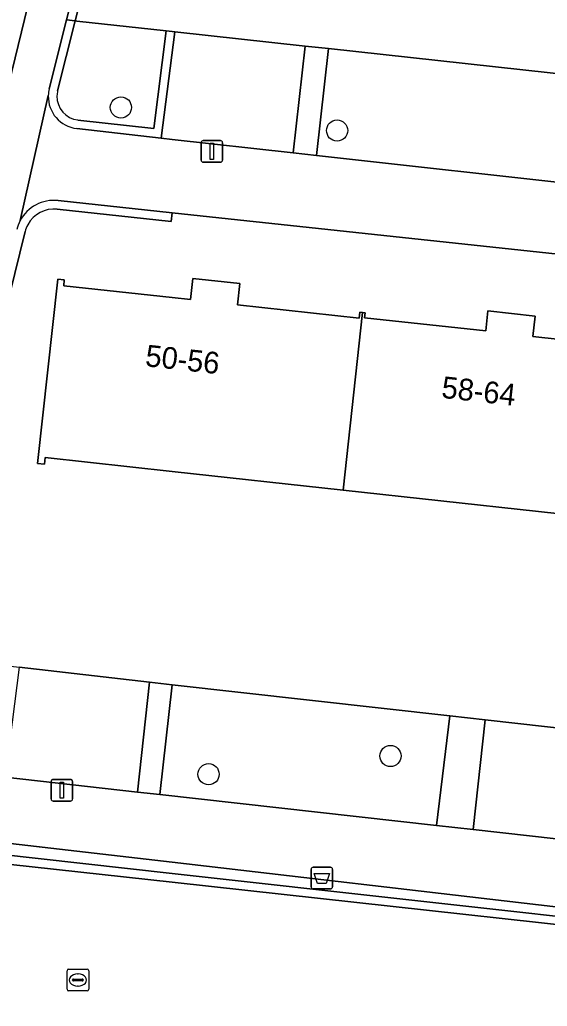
# Model space of a CAD drawing. Extents: x 162026 to 163502, y 387295 to 388169.
# Drawn here: x 162492.97 to 162517.32, y 387613.06 to 387658.56 of the extents above; entities that cross this region are included whole.
import ezdxf

# ---------------------------------------------------------------- set-up
doc = ezdxf.new("R2010")
doc.units = 0
for name, color, linetype in [('IMGEO_Afvalbak', 7, 'Continuous'), ('IMGEO_Boom', 7, 'Continuous'), ('IMGEO_Erf', 7, 'Continuous'), ('IMGEO_Groenvoorziening', 7, 'Continuous'), ('IMGEO_Haag', 7, 'Continuous'), ('IMGEO_Kolk', 7, 'Continuous'), ('IMGEO_Lichtmast', 7, 'Continuous'), ('IMGEO_Pand', 7, 'Continuous'), ('IMGEO_Pand_nummerreeks', 7, 'Continuous'), ('IMGEO_Parkeervlak_open', 7, 'Continuous'), ('IMGEO_Rijbaan_lokaal_open', 7, 'Continuous'), ('IMGEO_Voetpad_open', 7, 'Continuous')]:
    doc.layers.add(name, color=color, linetype=linetype)

msp = doc.modelspace()

# ---------------------------------------------------------------- linework, layer by layer
at = {"layer": 'IMGEO_Afvalbak'}
for p, q in [((162506.417, 387618.573), (162506.417, 387619.373)), ((162506.417, 387619.373), (162506.417, 387618.573)), ((162506.517, 387619.473), (162507.307, 387619.473)), ((162507.307, 387619.473), (162506.517, 387619.473)), ((162507.407, 387619.373), (162507.407, 387618.573)), ((162507.407, 387618.573), (162507.407, 387619.373)), ((162507.307, 387618.473), (162506.517, 387618.473)), ((162506.517, 387618.473), (162507.307, 387618.473))]:
    msp.add_line(p, q, dxfattribs=at)
msp.add_lwpolyline([(162506.56, 387619.187), (162507.264, 387619.187), (162507.115, 387618.717), (162506.709, 387618.717), (162506.56, 387619.187)], dxfattribs=at)
for centre, start, end in [((162506.517, 387619.373), 90, 180), ((162506.517, 387619.373), 90, 180), ((162507.307, 387619.373), 0, 90), ((162507.307, 387619.373), 360, 90), ((162506.517, 387618.573), 180, 270), ((162506.517, 387618.573), 180, 270), ((162507.307, 387618.573), 270, 0), ((162507.307, 387618.573), 270, 0)]:
    msp.add_arc(centre, 0.1, start, end, dxfattribs=at)
at = {"layer": 'IMGEO_Boom'}
for centre in [(162497.639, 387654.512), (162507.618, 387653.449), (162510.081, 387624.604), (162501.685, 387623.762)]:
    msp.add_circle(centre, 0.489, dxfattribs=at)
at = {"layer": 'IMGEO_Erf'}
for points in [[(162501.596, 387671.208), (162500, 387671.381), (162498.785, 387671.513), (162495.528, 387658.506), (162495.612, 387658.497), (162499.728, 387658.047), (162500, 387658.017), (162500.126, 387658.003), (162506.15, 387657.345), (162507.217, 387657.229), (162519.969, 387655.839), (162521.005, 387655.726), (162532.77, 387654.443), (162534.375, 387654.269), (162540.839, 387653.564), (162541.038, 387653.542), (162543.402, 387653.284), (162547.957, 387672.382)], [(162538.948, 387645.486), (162500, 387649.655), (162499.957, 387649.257), (162494.698, 387649.82)], [(162493.218, 387648.785), (162488.396, 387629.232), (162492.553, 387628.747), (162492.95, 387628.701), (162498.966, 387628), (162500, 387627.879), (162512.824, 387626.449), (162514.457, 387626.267), (162526.104, 387624.967), (162527.137, 387624.851), (162533.635, 387624.126), (162533.963, 387627.266), (162534.325, 387627.301), (162533.568, 387619.629)], [(162521.423, 387635.382), (162507.893, 387636.86), (162500, 387637.722), (162494.144, 387638.362), (162494.111, 387638.057), (162493.797, 387638.092), (162494.725, 387646.592), (162495.027, 387646.559), (162494.998, 387646.291), (162500, 387645.744), (162500.852, 387645.651), (162500.959, 387646.629), (162503.128, 387646.392), (162503.021, 387645.414), (162508.642, 387644.8), (162508.671, 387645.068), (162508.789, 387645.055), (162508.906, 387645.043), (162508.881, 387644.815), (162514.477, 387644.203), (162514.578, 387645.13), (162516.759, 387644.892), (162516.656, 387643.948), (162522.106, 387643.353)]]:
    msp.add_lwpolyline(points, dxfattribs=at)
for centre, radius, start, end in [((162494.554, 387648.449), 1.379, 83.995, 151.6716), ((162494.531, 387648.464), 1.352, 151.774, 166.2476)]:
    msp.add_arc(centre, radius, start, end, dxfattribs=at)
at = {"layer": 'IMGEO_Groenvoorziening'}
for points in [[(162498.785, 387671.513), (162498.664, 387671.526), (162498.387, 387671.569), (162495.127, 387658.55), (162495.528, 387658.506)], [(162506.15, 387657.345), (162500.126, 387658.003), (162499.505, 387653.098), (162500, 387653.042), (162505.596, 387652.413)], [(162519.969, 387655.839), (162507.217, 387657.229), (162506.672, 387652.294), (162519.419, 387650.887)], [(162498.966, 387628), (162492.95, 387628.701), (162492.304, 387623.624), (162498.399, 387622.941)], [(162512.824, 387626.449), (162500, 387627.879), (162499.433, 387622.825), (162512.207, 387621.394)], [(162526.104, 387624.967), (162514.457, 387626.267), (162513.89, 387621.206), (162525.536, 387619.901)], [(162533.737, 387615.429), (162500, 387619.183), (162487.76, 387620.545), (162486.54, 387620.183), (162485.997, 387619.147), (162485.01, 387615.3), (162485.44, 387615.209), (162486.612, 387619.739), (162486.783, 387620.056), (162487.07, 387620.199), (162500, 387618.78), (162528.793, 387615.62), (162528.288, 387611.152), (162532.332, 387610.054)]]:
    msp.add_lwpolyline(points, close=True, dxfattribs=at)
for points in [[(162494.72, 387655.277), (162495.515, 387658.453), (162495.528, 387658.506), (162495.127, 387658.55), (162494.332, 387655.373)], [(162499.728, 387658.047), (162495.612, 387658.497), (162495.528, 387658.506), (162495.515, 387658.453), (162494.72, 387655.277)], [(162495.604, 387653.537), (162499.505, 387653.098), (162500.126, 387658.003), (162500, 387658.017), (162499.728, 387658.047), (162499.158, 387653.539), (162495.649, 387653.934)], [(162495.649, 387653.934), (162499.158, 387653.539), (162499.728, 387658.047)], [(162494.698, 387649.82), (162499.957, 387649.257), (162500, 387649.655), (162494.74, 387650.218)], [(162487.586, 387625.558), (162487.652, 387626.303), (162488.03, 387627.751), (162488.383, 387629.182), (162488.396, 387629.232), (162493.218, 387648.785)], [(162500, 387619.702), (162487.724, 387621.127)], [(162485.733, 387619.745), (162484.622, 387615.382), (162485.01, 387615.3), (162485.997, 387619.147), (162486.54, 387620.183), (162487.76, 387620.545), (162500, 387619.183), (162533.737, 387615.429), (162533.828, 387615.777), (162500, 387619.702)]]:
    msp.add_lwpolyline(points, dxfattribs=at)
for centre, radius, start, end in [((162495.774, 387655.014), 1.486, 178.2871, 263.447), ((162495.846, 387655.001), 1.559, 166.1946, 177.9018), ((162495.818, 387655.007), 1.131, 166.2018, 178.0916), ((162495.818, 387655.007), 1.131, 166.2018, 178.0916), ((162495.775, 387655.014), 1.087, 178.3715, 263.3473), ((162495.775, 387655.014), 1.087, 178.3715, 263.3473), ((162494.554, 387648.45), 1.778, 83.9808, 151.7356), ((162494.554, 387648.449), 1.379, 83.995, 151.6716), ((162494.548, 387648.456), 1.77, 151.8249, 166.1188), ((162494.531, 387648.464), 1.352, 151.774, 166.2476)]:
    msp.add_arc(centre, radius, start, end, dxfattribs=at)
at = {"layer": 'IMGEO_Haag'}
msp.add_lwpolyline([(162498.785, 387671.513), (162498.664, 387671.526), (162498.387, 387671.569), (162495.127, 387658.55), (162495.528, 387658.506)], close=True, dxfattribs=at)
for points in [[(162494.72, 387655.277), (162495.515, 387658.453), (162495.528, 387658.506), (162495.127, 387658.55), (162494.332, 387655.373)], [(162495.604, 387653.537), (162499.505, 387653.098), (162500.126, 387658.003), (162500, 387658.017), (162499.728, 387658.047), (162499.158, 387653.539), (162495.649, 387653.934)], [(162494.698, 387649.82), (162499.957, 387649.257), (162500, 387649.655), (162494.74, 387650.218)], [(162487.586, 387625.558), (162487.652, 387626.303), (162488.03, 387627.751), (162488.383, 387629.182), (162488.396, 387629.232), (162493.218, 387648.785)], [(162500, 387619.702), (162487.724, 387621.127)], [(162485.733, 387619.745), (162484.622, 387615.382), (162485.01, 387615.3), (162485.997, 387619.147), (162486.54, 387620.183), (162487.76, 387620.545), (162500, 387619.183), (162533.737, 387615.429), (162533.828, 387615.777), (162500, 387619.702)]]:
    msp.add_lwpolyline(points, dxfattribs=at)
for centre, radius, start, end in [((162495.774, 387655.014), 1.486, 178.2871, 263.447), ((162495.846, 387655.001), 1.559, 166.1946, 177.9018), ((162495.818, 387655.007), 1.131, 166.2018, 178.0916), ((162495.775, 387655.014), 1.087, 178.3715, 263.3473), ((162494.554, 387648.45), 1.778, 83.9808, 151.7356), ((162494.554, 387648.449), 1.379, 83.995, 151.6716), ((162494.548, 387648.456), 1.77, 151.8249, 166.1188), ((162494.531, 387648.464), 1.352, 151.774, 166.2476)]:
    msp.add_arc(centre, radius, start, end, dxfattribs=at)
at = {"layer": 'IMGEO_Kolk'}
for p, q in [((162495.153, 387613.845), (162495.153, 387614.697)), ((162495.228, 387614.771), (162496.08, 387614.771)), ((162495.641, 387614.551), (162495.666, 387614.551)), ((162496.154, 387614.697), (162496.154, 387613.845)), ((162495.412, 387614.265), (162495.412, 387614.277)), ((162495.85, 387614.228), (162495.452, 387614.228)), ((162495.455, 387614.314), (162495.853, 387614.314)), ((162495.896, 387614.277), (162495.896, 387614.265)), ((162496.08, 387613.771), (162495.228, 387613.771)), ((162495.664, 387613.991), (162495.639, 387613.991))]:
    msp.add_line(p, q, dxfattribs=at)
for points in [[(162495.153, 387613.845), (162495.153, 387614.697)], [(162495.228, 387614.771), (162496.08, 387614.771)], [(162496.154, 387614.697), (162496.154, 387613.845)], [(162496.08, 387613.771), (162495.228, 387613.771)]]:
    msp.add_lwpolyline(points, dxfattribs=at)
for centre, radius, start, end in [((162495.23, 387614.695), 0.0765, 91.552, 178.448), ((162495.23, 387614.695), 0.0765, 91.552, 178.448), ((162496.078, 387614.695), 0.0765, 1.552, 88.448), ((162496.078, 387614.695), 0.0765, 1.552, 88.448), ((162495.452, 387614.274), 0.0403, 85.8775, 175.7526), ((162495.449, 387614.264), 0.0366, 178.938, 274.7102), ((162495.853, 387614.271), 0.043, 264.8664, 352.4533), ((162495.857, 387614.276), 0.0386, 1.7309, 96.639), ((162495.23, 387613.847), 0.0765, 181.552, 268.448), ((162495.23, 387613.847), 0.0765, 181.552, 268.448), ((162496.078, 387613.847), 0.0765, 271.552, 358.448), ((162496.078, 387613.847), 0.0765, 271.552, 358.448)]:
    msp.add_arc(centre, radius, start, end, dxfattribs=at)
for centre, major_axis, ratio, start_param, end_param in [((162495.64, 387614.271), (-0.387, 0.002), 0.722429, 4.712389, 7.853982), ((162495.665, 387614.271), (-0.39, 0.002), 0.717154, 1.570796, 4.712389)]:
    msp.add_ellipse(centre, major_axis=major_axis, ratio=ratio, start_param=start_param, end_param=end_param, dxfattribs=at)
at = {"layer": 'IMGEO_Lichtmast'}
for p, q in [((162501.343, 387652.087), (162501.343, 387652.887)), ((162501.343, 387652.887), (162501.343, 387652.087)), ((162501.443, 387652.987), (162502.233, 387652.987)), ((162502.233, 387652.987), (162501.443, 387652.987)), ((162502.333, 387652.887), (162502.333, 387652.087)), ((162502.333, 387652.087), (162502.333, 387652.887)), ((162502.233, 387651.987), (162501.443, 387651.987)), ((162501.443, 387651.987), (162502.233, 387651.987)), ((162494.417, 387622.625), (162494.417, 387623.425)), ((162494.417, 387623.425), (162494.417, 387622.625)), ((162494.517, 387623.525), (162495.307, 387623.525)), ((162495.307, 387623.525), (162494.517, 387623.525)), ((162495.407, 387623.425), (162495.407, 387622.625)), ((162495.407, 387622.625), (162495.407, 387623.425)), ((162495.307, 387622.525), (162494.517, 387622.525)), ((162494.517, 387622.525), (162495.307, 387622.525))]:
    msp.add_line(p, q, dxfattribs=at)
for points in [[(162501.763, 387652.862), (162501.913, 387652.862), (162501.913, 387652.112), (162501.763, 387652.112), (162501.763, 387652.862)], [(162494.837, 387623.4), (162494.987, 387623.4), (162494.987, 387622.65), (162494.837, 387622.65), (162494.837, 387623.4)]]:
    msp.add_lwpolyline(points, dxfattribs=at)
for centre, start, end in [((162501.443, 387652.887), 90, 180), ((162501.443, 387652.887), 90, 180), ((162502.233, 387652.887), 0, 90), ((162502.233, 387652.887), 360, 90), ((162501.443, 387652.087), 180, 270), ((162501.443, 387652.087), 180, 270), ((162502.233, 387652.087), 270, 0), ((162502.233, 387652.087), 270, 0), ((162494.517, 387623.425), 90, 180), ((162494.517, 387623.425), 90, 180), ((162495.307, 387623.425), 0, 90), ((162495.307, 387623.425), 360, 90), ((162494.517, 387622.625), 180, 270), ((162494.517, 387622.625), 180, 270), ((162495.307, 387622.625), 270, 0), ((162495.307, 387622.625), 270, 0)]:
    msp.add_arc(centre, 0.1, start, end, dxfattribs=at)
at = {"layer": 'IMGEO_Pand'}
for points in [[(162508.671, 387645.068), (162508.642, 387644.8), (162503.021, 387645.414), (162503.128, 387646.392), (162500.959, 387646.629), (162500.852, 387645.651), (162500, 387645.744), (162494.998, 387646.291), (162495.027, 387646.559), (162494.725, 387646.592), (162493.797, 387638.092), (162494.111, 387638.057), (162494.144, 387638.362), (162500, 387637.722), (162507.893, 387636.86), (162508.789, 387645.055)], [(162522.141, 387643.667), (162522.106, 387643.353), (162516.656, 387643.948), (162516.759, 387644.892), (162514.578, 387645.13), (162514.477, 387644.203), (162508.881, 387644.815), (162508.906, 387645.043), (162508.789, 387645.055), (162507.893, 387636.86), (162521.423, 387635.382), (162522.325, 387643.647)]]:
    msp.add_lwpolyline(points, close=True, dxfattribs=at)
at = {"layer": 'IMGEO_Parkeervlak_open'}
msp.add_lwpolyline([(162529.386, 387598.68), (162532.332, 387610.054), (162528.288, 387611.152), (162528.793, 387615.62), (162500, 387618.78), (162487.07, 387620.199), (162486.783, 387620.056), (162486.612, 387619.739), (162485.44, 387615.209), (162485.01, 387615.3), (162484.622, 387615.382), (162484.454, 387614.723), (162483.993, 387612.725), (162483.419, 387610.897), (162483.171, 387609.602), (162484.003, 387609.476), (162478.042, 387586.171), (162500, 387583.699), (162506.982, 387582.913), (162508.598, 387582.75), (162510.434, 387582.843)], dxfattribs=at)
at = {"layer": 'IMGEO_Rijbaan_lokaal_open'}
msp.add_lwpolyline([(162486.172, 387630.015), (162486.508, 387631.255), (162487.791, 387636.482), (162497.263, 387675.316), (162498.286, 387679.137), (162498.305, 387679.17), (162498.449, 387679.931), (162498.615, 387681.926), (162498.638, 387684.945)], dxfattribs=at)
at = {"layer": 'IMGEO_Voetpad_open'}
for points in [[(162498.638, 387684.945), (162498.615, 387681.926), (162498.449, 387679.931), (162498.305, 387679.17), (162498.286, 387679.137), (162497.263, 387675.316), (162487.791, 387636.482), (162486.508, 387631.255), (162486.172, 387630.015)], [(162494.332, 387655.373), (162495.127, 387658.55), (162498.387, 387671.569), (162500, 387678.012)], [(162492.988, 387649.292), (162494.288, 387655.058)], [(162494.288, 387655.058), (162492.988, 387649.292)], [(162520.458, 387650.772), (162519.419, 387650.887), (162506.672, 387652.294), (162505.596, 387652.413), (162500, 387653.042), (162499.505, 387653.098), (162495.604, 387653.537)], [(162494.74, 387650.218), (162500, 387649.655), (162538.948, 387645.486)], [(162513.89, 387621.206), (162512.207, 387621.394), (162499.433, 387622.825), (162498.399, 387622.941), (162492.304, 387623.624), (162489.147, 387623.978)], [(162487.724, 387621.127), (162500, 387619.702), (162533.828, 387615.777), (162533.324, 387619.028), (162533.104, 387619.053), (162526.57, 387619.785), (162525.536, 387619.901), (162513.89, 387621.206)]]:
    msp.add_lwpolyline(points, dxfattribs=at)
for points in [[(162507.217, 387657.229), (162506.15, 387657.345), (162505.596, 387652.413), (162506.672, 387652.294)], [(162500, 387627.879), (162498.966, 387628), (162498.399, 387622.941), (162499.433, 387622.825)], [(162514.457, 387626.267), (162512.824, 387626.449), (162512.207, 387621.394), (162513.89, 387621.206)]]:
    msp.add_lwpolyline(points, close=True, dxfattribs=at)
for centre, radius, start, end in [((162495.774, 387655.014), 1.486, 178.2871, 263.447), ((162495.846, 387655.001), 1.559, 166.1946, 177.9018), ((162494.554, 387648.45), 1.778, 83.9808, 151.7356), ((162494.548, 387648.456), 1.77, 151.8249, 166.1188)]:
    msp.add_arc(centre, radius, start, end, dxfattribs=at)

# ---------------------------------------------------------------- texts
at = {"layer": 'IMGEO_Pand_nummerreeks'}
for s, rotation, p in [('50-56', 353.7635, (162498.734, 387642.583)), ('58-64', 353.6917, (162512.404, 387641.126))]:
    msp.add_text(s, height=1, rotation=rotation, dxfattribs=at).set_placement(p)

doc.saveas('drawing.dxf')
